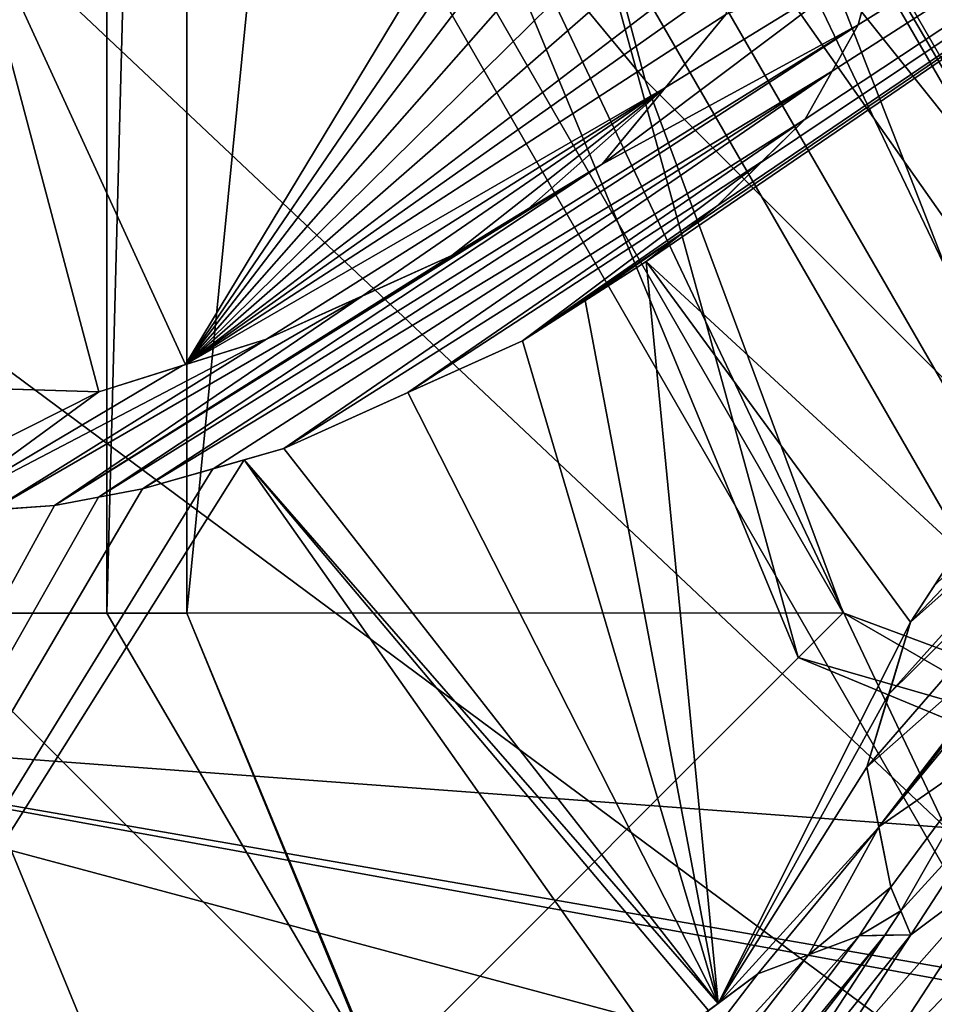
# Model space of a CAD drawing. Header units: millimetres. Extents: x -122 to 122, y -98 to 94.
# Tile 513 of 533: x 61.39 to 64.74, y 66.47 to 70.07. Entities that reach past the tile are written whole.
import ezdxf

# ---------------------------------------------------------------- set-up
doc = ezdxf.new("R2010")
doc.units = ezdxf.units.MM
doc.header["$LTSCALE"] = 26.699852
for name, color, linetype in [('31', 7, 'CONTINUOUS'), ('32', 7, 'CONTINUOUS'), ('35', 7, 'CONTINUOUS'), ('4795', 7, 'CONTINUOUS'), ('4797', 7, 'CONTINUOUS'), ('4798', 7, 'CONTINUOUS'), ('4800', 7, 'CONTINUOUS'), ('4805', 7, 'CONTINUOUS'), ('4809', 7, 'CONTINUOUS'), ('4814', 7, 'CONTINUOUS'), ('4816', 7, 'CONTINUOUS'), ('4818', 7, 'CONTINUOUS'), ('4819', 7, 'CONTINUOUS'), ('4822', 7, 'CONTINUOUS'), ('4823', 7, 'CONTINUOUS'), ('4824', 7, 'CONTINUOUS'), ('4826', 7, 'CONTINUOUS'), ('4915', 7, 'CONTINUOUS'), ('4916', 7, 'CONTINUOUS'), ('4917', 7, 'CONTINUOUS'), ('4918', 7, 'CONTINUOUS'), ('4919', 7, 'CONTINUOUS'), ('4920', 7, 'CONTINUOUS'), ('4921', 7, 'CONTINUOUS'), ('4968', 7, 'CONTINUOUS'), ('4969', 7, 'CONTINUOUS'), ('4970', 7, 'CONTINUOUS'), ('4971', 7, 'CONTINUOUS'), ('4972', 7, 'CONTINUOUS'), ('4973', 7, 'CONTINUOUS'), ('4991', 7, 'CONTINUOUS'), ('4992', 7, 'CONTINUOUS'), ('4993', 7, 'CONTINUOUS'), ('4994', 7, 'CONTINUOUS'), ('4995', 7, 'CONTINUOUS'), ('5009', 7, 'CONTINUOUS'), ('5010', 7, 'CONTINUOUS'), ('5011', 7, 'CONTINUOUS'), ('5013', 7, 'CONTINUOUS'), ('792', 7, 'CONTINUOUS'), ('793', 7, 'CONTINUOUS'), ('801', 7, 'CONTINUOUS'), ('802', 7, 'CONTINUOUS'), ('804', 7, 'CONTINUOUS'), ('806', 7, 'CONTINUOUS'), ('808', 7, 'CONTINUOUS'), ('963', 7, 'CONTINUOUS'), ('964', 7, 'CONTINUOUS')]:
    doc.layers.add(name, color=color, linetype=linetype)

msp = doc.modelspace()

# ---------------------------------------------------------------- linework, layer by layer
at = {"layer": '31', "color": 7, "linetype": 'Continuous', "true_color": 0xf5f5f5}
msp.add_3dface([(61, 73.5, -12), (59.3935, 62.8935, -12), (65.5004, 65.7056, -12), (61, 73.5, -12)], dxfattribs=at)
at = {"layer": '32', "color": 7, "linetype": 'Continuous', "true_color": 0xf5f5f5}
for points in [[(59.3935, 62.8935, -15), (55, 73.5, -15), (65.5004, 65.7056, -15), (59.3935, 62.8935, -15)], [(55, 73.5, -15), (61, 73.5, -15), (65.5004, 65.7056, -15), (55, 73.5, -15)]]:
    msp.add_3dface(points, dxfattribs=at)
at = {"layer": '35', "color": 7, "linetype": 'Continuous', "true_color": 0xf5f5f5}
for points in [[(61, 73.5, -12), (65.5004, 65.7056, -12), (61, 73.5, -15), (61, 73.5, -12)], [(61, 73.5, -15), (65.5004, 65.7056, -12), (65.5004, 65.7056, -15), (61, 73.5, -15)]]:
    msp.add_3dface(points, dxfattribs=at)
at = {"layer": '4795', "color": 7, "linetype": 'Continuous', "true_color": 0xf5f5f5}
for points in [[(61.9841, 65.5076, 12), (53.7397, 66.7656, 12), (61, 67.9, 12), (61.9841, 65.5076, 12)], [(57.5559, 61.0542, 12), (53.7397, 66.7656, 12), (63.1767, 64.7277, 12), (57.5559, 61.0542, 12)], [(63.1767, 64.7277, 12), (53.7397, 66.7656, 12), (61.9841, 65.5076, 12), (63.1767, 64.7277, 12)]]:
    msp.add_3dface(points, dxfattribs=at)
at = {"layer": '4797', "color": 7, "linetype": 'Continuous', "true_color": 0xf5f5f5}
for points in [[(64.8229, 68.1341, 19.5354), (70, 73.5, 20.5), (63.6805, 69.1865, 19.4833), (64.8229, 68.1341, 19.5354)], [(63.6805, 69.1865, 19.4833), (70, 73.5, 20.5), (63.8123, 69.2897, 19.528), (63.6805, 69.1865, 19.4833)], [(63.8123, 69.2897, 19.528), (70, 73.5, 20.5), (63.9391, 69.3891, 19.57), (63.8123, 69.2897, 19.528)], [(63.9391, 69.3891, 19.57), (70, 73.5, 20.5), (64.1032, 69.5502, 19.6274), (63.9391, 69.3891, 19.57)], [(64.1032, 69.5502, 19.6274), (70, 73.5, 20.5), (64.2626, 69.7068, 19.6813), (64.1032, 69.5502, 19.6274)], [(64.2626, 69.7068, 19.6813), (70, 73.5, 20.5), (64.3617, 69.8828, 19.7239), (64.2626, 69.7068, 19.6813)], [(64.3617, 69.8828, 19.7239), (70, 73.5, 20.5), (64.4569, 70.0518, 19.7635), (64.3617, 69.8828, 19.7239)], [(64.4569, 70.0518, 19.7635), (70, 73.5, 20.5), (64.522, 70.2959, 19.8045), (64.4569, 70.0518, 19.7635)], [(63.4581, 69.0439, 19.4106), (63.9445, 66.4719, 18.9926), (63.6805, 69.1865, 19.4833), (63.4581, 69.0439, 19.4106)], [(64.6486, 67.8668, 19.451), (64.8229, 68.1341, 19.5354), (63.6805, 69.1865, 19.4833), (64.6486, 67.8668, 19.451)], [(63.9445, 66.4719, 18.9926), (64.6486, 67.8668, 19.451), (63.6805, 69.1865, 19.4833), (63.9445, 66.4719, 18.9926)], [(63.228, 68.8963, 19.3325), (63.9445, 66.4719, 18.9926), (63.4581, 69.0439, 19.4106), (63.228, 68.8963, 19.3325)], [(62.8086, 68.7067, 19.1964), (63.9445, 66.4719, 18.9926), (63.228, 68.8963, 19.3325), (62.8086, 68.7067, 19.1964)], [(62.3555, 68.5019, 19.0401), (63.9445, 66.4719, 18.9926), (62.8086, 68.7067, 19.1964), (62.3555, 68.5019, 19.0401)], [(62.2106, 68.4605, 18.9924), (63.9445, 66.4719, 18.9926), (62.3555, 68.5019, 19.0401), (62.2106, 68.4605, 18.9924)], [(57.5549, 61.0549, 14.625), (62.2106, 68.4605, 18.9924), (62.0959, 68.4277, 18.954), (57.5549, 61.0549, 14.625)], [(62.2106, 68.4605, 18.9924), (57.5549, 61.0549, 14.625), (63.7264, 66.3091, 18.9024), (62.2106, 68.4605, 18.9924)], [(63.9445, 66.4719, 18.9926), (62.2106, 68.4605, 18.9924), (63.909, 66.4455, 18.9781), (63.9445, 66.4719, 18.9926)], [(63.909, 66.4455, 18.9781), (62.2106, 68.4605, 18.9924), (63.7264, 66.3091, 18.9024), (63.909, 66.4455, 18.9781)], [(61.8386, 68.3541, 18.8659), (57.5549, 61.0549, 14.625), (62.0959, 68.4277, 18.954), (61.8386, 68.3541, 18.8659)], [(61.6768, 68.3239, 18.812), (57.5549, 61.0549, 14.625), (61.8386, 68.3541, 18.8659), (61.6768, 68.3239, 18.812)], [(61.5156, 68.2938, 18.7572), (57.5549, 61.0549, 14.625), (61.6768, 68.3239, 18.812), (61.5156, 68.2938, 18.7572)], [(61.2891, 68.2774, 18.6834), (57.5549, 61.0549, 14.625), (61.5156, 68.2938, 18.7572), (61.2891, 68.2774, 18.6834)], [(64.7354, 67.9999, 19.4935), (64.8229, 68.1341, 19.5354), (64.6486, 67.8668, 19.451), (64.7354, 67.9999, 19.4935)], [(64.5696, 67.6041, 19.3823), (64.6486, 67.8668, 19.451), (63.9445, 66.4719, 18.9926), (64.5696, 67.6041, 19.3823)], [(64.489, 67.3359, 19.3091), (64.5696, 67.6041, 19.3823), (63.9445, 66.4719, 18.9926), (64.489, 67.3359, 19.3091)], [(64.5328, 67.1166, 19.2687), (64.489, 67.3359, 19.3091), (63.9445, 66.4719, 18.9926), (64.5328, 67.1166, 19.2687)], [(64.0897, 66.5803, 19.0509), (64.5328, 67.1166, 19.2687), (63.9445, 66.4719, 18.9926), (64.0897, 66.5803, 19.0509)], [(64.2746, 66.6498, 19.1067), (64.5328, 67.1166, 19.2687), (64.0897, 66.5803, 19.0509), (64.2746, 66.6498, 19.1067)], [(64.5765, 66.8978, 19.2265), (64.5328, 67.1166, 19.2687), (64.2746, 66.6498, 19.1067), (64.5765, 66.8978, 19.2265)], [(64.4603, 66.7196, 19.1612), (64.5765, 66.8978, 19.2265), (64.2746, 66.6498, 19.1067), (64.4603, 66.7196, 19.1612)], [(64.6129, 66.8106, 19.2129), (64.5765, 66.8978, 19.2265), (64.4603, 66.7196, 19.1612), (64.6129, 66.8106, 19.2129)], [(64.5548, 66.7215, 19.1802), (64.6129, 66.8106, 19.2129), (64.4603, 66.7196, 19.1612), (64.5548, 66.7215, 19.1802)], [(64.6493, 66.7234, 19.1989), (64.6129, 66.8106, 19.2129), (64.5548, 66.7215, 19.1802), (64.6493, 66.7234, 19.1989)]]:
    msp.add_3dface(points, dxfattribs=at)
at = {"layer": '4798', "color": 7, "linetype": 'Continuous', "true_color": 0xf5f5f5}
for points in [[(66.0095, 66.5883, -10), (62.019, 73.5, -10), (66.0095, 66.5883, -66.4045), (66.0095, 66.5883, -10)], [(66.0095, 66.5883, -66.4045), (62.019, 73.5, -10), (62.019, 73.5, -66.4045), (66.0095, 66.5883, -66.4045)]]:
    msp.add_3dface(points, dxfattribs=at)
at = {"layer": '4800', "color": 7, "linetype": 'Continuous', "true_color": 0xf5f5f5}
for points in [[(61.1798, 70.5854, 18.9885), (61.9958, 68.8094, 18.9925), (63.4578, 71.2292, 19.6699), (61.1798, 70.5854, 18.9885)], [(63.4578, 71.2292, 19.6699), (61.9958, 68.8094, 18.9925), (63.6029, 71.1663, 19.6977), (63.4578, 71.2292, 19.6699)], [(63.6029, 71.1663, 19.6977), (61.9958, 68.8094, 18.9925), (63.7482, 71.1032, 19.7247), (63.6029, 71.1663, 19.6977)], [(63.7482, 71.1032, 19.7247), (61.9958, 68.8094, 18.9925), (63.8771, 70.9472, 19.7391), (63.7482, 71.1032, 19.7247)], [(63.8771, 70.9472, 19.7391), (61.9958, 68.8094, 18.9925), (64.006, 70.7911, 19.7521), (63.8771, 70.9472, 19.7391)], [(64.006, 70.7911, 19.7521), (61.9958, 68.8094, 18.9925), (64.0376, 70.5936, 19.7393), (64.006, 70.7911, 19.7521)], [(61.3222, 68.721, 18.7744), (61.6777, 68.71, 18.8819), (61.1798, 70.5854, 18.9885), (61.3222, 68.721, 18.7744)], [(61.1798, 70.5854, 18.9885), (61.6777, 68.71, 18.8819), (61.9958, 68.8094, 18.9925), (61.1798, 70.5854, 18.9885)], [(64.0376, 70.5936, 19.7393), (61.9958, 68.8094, 18.9925), (64.0699, 70.3913, 19.7247), (64.0376, 70.5936, 19.7393)], [(64.0699, 70.3913, 19.7247), (61.9958, 68.8094, 18.9925), (64.0213, 70.2407, 19.6977), (64.0699, 70.3913, 19.7247)], [(64.0213, 70.2407, 19.6977), (61.9958, 68.8094, 18.9925), (63.9726, 70.0901, 19.6699), (64.0213, 70.2407, 19.6977)], [(63.9726, 70.0901, 19.6699), (61.9958, 68.8094, 18.9925), (63.7516, 69.8229, 19.5889), (63.9726, 70.0901, 19.6699)], [(61.9958, 68.8094, 18.9925), (62.2915, 68.9017, 19.0913), (63.7516, 69.8229, 19.5889), (61.9958, 68.8094, 18.9925)], [(63.7516, 69.8229, 19.5889), (62.2915, 68.9017, 19.0913), (62.6413, 69.0598, 19.2111), (63.7516, 69.8229, 19.5889)], [(62.9701, 69.2084, 19.3186), (63.7516, 69.8229, 19.5889), (62.6413, 69.0598, 19.2111), (62.9701, 69.2084, 19.3186)], [(63.2498, 69.3784, 19.4124), (63.7516, 69.8229, 19.5889), (62.9701, 69.2084, 19.3186), (63.2498, 69.3784, 19.4124)], [(63.5196, 69.5425, 19.499), (63.7516, 69.8229, 19.5889), (63.2498, 69.3784, 19.4124), (63.5196, 69.5425, 19.499)]]:
    msp.add_3dface(points, dxfattribs=at)
at = {"layer": '4805', "color": 7, "linetype": 'Continuous', "true_color": 0xf5f5f5}
for points in [[(62, 67.9, 11), (62, 79.1, 11), (62, 67.9, 1.0205), (62, 67.9, 11)], [(62, 67.9, 1.0205), (62, 79.1, 11), (62, 73.4981, 0.2898), (62, 67.9, 1.0205)]]:
    msp.add_3dface(points, dxfattribs=at)
at = {"layer": '4809', "color": 7, "linetype": 'Continuous', "true_color": 0xf5f5f5}
for points in [[(61, 67.9, 12), (61, 79.1, 12), (61.7071, 79.1, 11.7071), (61, 67.9, 12)], [(61.7071, 67.9, 11.7071), (61, 67.9, 12), (61.7071, 79.1, 11.7071), (61.7071, 67.9, 11.7071)], [(62, 79.1, 11), (62, 67.9, 11), (61.7071, 67.9, 11.7071), (62, 79.1, 11)], [(62, 79.1, 11), (61.7071, 67.9, 11.7071), (61.7071, 79.1, 11.7071), (62, 79.1, 11)]]:
    msp.add_3dface(points, dxfattribs=at)
at = {"layer": '4814', "color": 7, "linetype": 'Continuous', "true_color": 0xf5f5f5}
for points in [[(63.6145, 73.5, -68), (76.3855, 73.5, -68), (73.1918, 67.9698, -68), (63.6145, 73.5, -68)], [(66.8082, 67.9698, -68), (63.6145, 73.5, -68), (73.1918, 67.9698, -68), (66.8082, 67.9698, -68)]]:
    msp.add_3dface(points, dxfattribs=at)
at = {"layer": '4816', "color": 7, "linetype": 'Continuous', "true_color": 0xf5f5f5}
for points in [[(62, 67.9, 11), (62, 67.9, 1.0205), (62.7041, 66.2018, 1.25), (62, 67.9, 11)], [(62, 67.9, 11), (62.7041, 66.2018, 1.25), (62.6948, 66.2111, 11), (62, 67.9, 11)]]:
    msp.add_3dface(points, dxfattribs=at)
at = {"layer": '4818', "color": 7, "linetype": 'Continuous', "true_color": 0xf5f5f5}
for points in [[(61.9841, 65.5076, 12), (61, 67.9, 12), (62.6948, 66.2111, 11), (61.9841, 65.5076, 12)], [(62.6948, 66.2111, 11), (61, 67.9, 12), (61.7071, 67.9, 11.7071), (62.6948, 66.2111, 11)], [(62, 67.9, 11), (62.6948, 66.2111, 11), (61.7071, 67.9, 11.7071), (62, 67.9, 11)]]:
    msp.add_3dface(points, dxfattribs=at)
at = {"layer": '4819', "color": 7, "linetype": 'Continuous', "true_color": 0xf5f5f5}
for points in [[(63.6145, 73.5, -68), (66.8082, 67.9698, -68), (62.019, 73.5, -66.4045), (63.6145, 73.5, -68)], [(66.8082, 67.9698, -68), (66.0095, 66.5883, -66.4045), (62.019, 73.5, -66.4045), (66.8082, 67.9698, -68)]]:
    msp.add_3dface(points, dxfattribs=at)
at = {"layer": '4822', "color": 7, "linetype": 'Continuous', "true_color": 0xf5f5f5}
for points in [[(62, 67.9, 1.0205), (62, 73.4981, 0.2898), (62.3523, 71.4508, 0.2556), (62, 67.9, 1.0205)], [(64.4015, 67.9014, 0.2556), (62, 67.9, 1.0205), (62.3523, 71.4508, 0.2556), (64.4015, 67.9014, 0.2556)], [(62.7041, 66.2018, 1.25), (62, 67.9, 1.0205), (64.4015, 67.9014, 0.2556), (62.7041, 66.2018, 1.25)], [(67.9509, 65.8522, 0.2556), (62.7041, 66.2018, 1.25), (64.4015, 67.9014, 0.2556), (67.9509, 65.8522, 0.2556)]]:
    msp.add_3dface(points, dxfattribs=at)
at = {"layer": '4823', "color": 7, "linetype": 'Continuous', "true_color": 0xf5f5f5}
for points in [[(66.0095, 66.5883, -10), (62.7, 73.5, -10), (62.019, 73.5, -10), (66.0095, 66.5883, -10)], [(66.35, 67.178, -10), (62.7, 73.5, -10), (66.0095, 66.5883, -10), (66.35, 67.178, -10)]]:
    msp.add_3dface(points, dxfattribs=at)
at = {"layer": '4824', "color": 7, "linetype": 'Continuous', "true_color": 0xf5f5f5}
for points in [[(62.7, 73.5, -10), (66.35, 67.178, -10), (62.7, 73.5, -0.6683), (62.7, 73.5, -10)], [(62.7, 73.5, -0.6683), (66.35, 67.178, -10), (63.678, 69.85, -0.6683), (62.7, 73.5, -0.6683)], [(63.678, 69.85, -0.6683), (66.35, 67.178, -10), (66.35, 67.178, -0.6683), (63.678, 69.85, -0.6683)]]:
    msp.add_3dface(points, dxfattribs=at)
at = {"layer": '4826', "color": 7, "linetype": 'Continuous', "true_color": 0xf5f5f5}
for points in [[(62.7, 73.5, -0.6683), (63.678, 69.85, -0.6683), (62.3523, 71.4508, 0.2556), (62.7, 73.5, -0.6683)], [(63.678, 69.85, -0.6683), (64.4015, 67.9014, 0.2556), (62.3523, 71.4508, 0.2556), (63.678, 69.85, -0.6683)], [(63.678, 69.85, -0.6683), (66.35, 67.178, -0.6683), (64.4015, 67.9014, 0.2556), (63.678, 69.85, -0.6683)], [(66.35, 67.178, -0.6683), (67.9509, 65.8522, 0.2556), (64.4015, 67.9014, 0.2556), (66.35, 67.178, -0.6683)]]:
    msp.add_3dface(points, dxfattribs=at)
at = {"layer": '4915', "color": 7, "linetype": 'Continuous', "true_color": 0xf5f5f5}
for points in [[(64.8229, 68.1341, 19.5354), (64.7354, 67.9999, 19.4935), (64.6486, 67.8668, 20.4868), (64.8229, 68.1341, 19.5354)], [(64.8229, 68.1341, 19.5354), (64.6486, 67.8668, 20.4868), (64.7355, 68, 20.5279), (64.8229, 68.1341, 19.5354)], [(64.7354, 67.9999, 19.4935), (64.6486, 67.8668, 19.451), (64.6486, 67.8668, 20.4868), (64.7354, 67.9999, 19.4935)]]:
    msp.add_3dface(points, dxfattribs=at)
at = {"layer": '4916', "color": 7, "linetype": 'Continuous', "true_color": 0xf5f5f5}
for points in [[(64.6486, 67.8668, 19.451), (64.5696, 67.6041, 19.3823), (64.489, 67.3359, 20.35), (64.6486, 67.8668, 19.451)], [(64.6486, 67.8668, 19.451), (64.489, 67.3359, 20.35), (64.5697, 67.6041, 20.4205), (64.6486, 67.8668, 19.451)], [(64.6486, 67.8668, 20.4868), (64.6486, 67.8668, 19.451), (64.5697, 67.6041, 20.4205), (64.6486, 67.8668, 20.4868)], [(64.5696, 67.6041, 19.3823), (64.489, 67.3359, 19.3091), (64.489, 67.3359, 20.35), (64.5696, 67.6041, 19.3823)]]:
    msp.add_3dface(points, dxfattribs=at)
at = {"layer": '4917', "color": 7, "linetype": 'Continuous', "true_color": 0xf5f5f5}
for points in [[(64.489, 67.3359, 19.3091), (64.5328, 67.1166, 19.2687), (64.5765, 66.8978, 20.2704), (64.489, 67.3359, 19.3091)], [(64.489, 67.3359, 20.35), (64.489, 67.3359, 19.3091), (64.5324, 67.1185, 20.3114), (64.489, 67.3359, 20.35)], [(64.489, 67.3359, 19.3091), (64.5765, 66.8978, 20.2704), (64.5324, 67.1185, 20.3114), (64.489, 67.3359, 19.3091)], [(64.5328, 67.1166, 19.2687), (64.5765, 66.8978, 19.2265), (64.5765, 66.8978, 20.2704), (64.5328, 67.1166, 19.2687)]]:
    msp.add_3dface(points, dxfattribs=at)
at = {"layer": '4918', "color": 7, "linetype": 'Continuous', "true_color": 0xf5f5f5}
for points in [[(64.5765, 66.8978, 19.2265), (64.6129, 66.8106, 19.2129), (64.6493, 66.7234, 20.2437), (64.5765, 66.8978, 19.2265)], [(64.5765, 66.8978, 20.2704), (64.5765, 66.8978, 19.2265), (64.6129, 66.8106, 20.2572), (64.5765, 66.8978, 20.2704)], [(64.5765, 66.8978, 19.2265), (64.6493, 66.7234, 20.2437), (64.6129, 66.8106, 20.2572), (64.5765, 66.8978, 19.2265)], [(64.6129, 66.8106, 19.2129), (64.6493, 66.7234, 19.1989), (64.6493, 66.7234, 20.2437), (64.6129, 66.8106, 19.2129)]]:
    msp.add_3dface(points, dxfattribs=at)
at = {"layer": '4919', "color": 7, "linetype": 'Continuous', "true_color": 0xf5f5f5}
for points in [[(64.6493, 66.7234, 19.1989), (64.5548, 66.7215, 19.1802), (64.4603, 66.7196, 20.2074), (64.6493, 66.7234, 19.1989)], [(64.6493, 66.7234, 19.1989), (64.4603, 66.7196, 20.2074), (64.5548, 66.7215, 20.2257), (64.6493, 66.7234, 19.1989)], [(64.5548, 66.7215, 19.1802), (64.4603, 66.7196, 19.1612), (64.4603, 66.7196, 20.2074), (64.5548, 66.7215, 19.1802)], [(64.6493, 66.7234, 20.2437), (64.6493, 66.7234, 19.1989), (64.5548, 66.7215, 20.2257), (64.6493, 66.7234, 20.2437)]]:
    msp.add_3dface(points, dxfattribs=at)
at = {"layer": '4920', "color": 7, "linetype": 'Continuous', "true_color": 0xf5f5f5}
for points in [[(64.4603, 66.7196, 19.1612), (64.2746, 66.6498, 19.1067), (64.0897, 66.5803, 20.1011), (64.4603, 66.7196, 19.1612)], [(64.4603, 66.7196, 19.1612), (64.0897, 66.5803, 20.1011), (64.2746, 66.6498, 20.1549), (64.4603, 66.7196, 19.1612)], [(64.4603, 66.7196, 20.2074), (64.4603, 66.7196, 19.1612), (64.2746, 66.6498, 20.1549), (64.4603, 66.7196, 20.2074)], [(64.2746, 66.6498, 19.1067), (64.0897, 66.5803, 19.0509), (64.0897, 66.5803, 20.1011), (64.2746, 66.6498, 19.1067)]]:
    msp.add_3dface(points, dxfattribs=at)
at = {"layer": '4921', "color": 7, "linetype": 'Continuous', "true_color": 0xf5f5f5}
for points in [[(64.0897, 66.5803, 19.0509), (63.9445, 66.4719, 18.9926), (63.7264, 66.3091, 19.958), (64.0897, 66.5803, 19.0509)], [(64.0897, 66.5803, 19.0509), (63.7264, 66.3091, 19.958), (63.9091, 66.4455, 20.031), (64.0897, 66.5803, 19.0509)], [(64.0897, 66.5803, 20.1011), (64.0897, 66.5803, 19.0509), (63.9091, 66.4455, 20.031), (64.0897, 66.5803, 20.1011)], [(63.9445, 66.4719, 18.9926), (63.909, 66.4455, 18.9781), (63.7264, 66.3091, 19.958), (63.9445, 66.4719, 18.9926)]]:
    msp.add_3dface(points, dxfattribs=at)
at = {"layer": '4968', "color": 7, "linetype": 'Continuous', "true_color": 0xf5f5f5}
for points in [[(62.8086, 68.7067, 19.1964), (63.228, 68.8963, 19.3325), (62.3555, 68.5019, 20.0907), (62.8086, 68.7067, 19.1964)], [(63.228, 68.8963, 19.3325), (63.228, 68.8963, 20.3725), (62.3555, 68.5019, 20.0907), (63.228, 68.8963, 19.3325)], [(62.3555, 68.5019, 20.0907), (63.228, 68.8963, 20.3725), (62.8086, 68.7067, 20.2413), (62.3555, 68.5019, 20.0907)], [(62.3555, 68.5019, 19.0401), (62.8086, 68.7067, 19.1964), (62.3555, 68.5019, 20.0907), (62.3555, 68.5019, 19.0401)]]:
    msp.add_3dface(points, dxfattribs=at)
at = {"layer": '4969', "color": 7, "linetype": 'Continuous', "true_color": 0xf5f5f5}
for points in [[(63.4581, 69.0439, 19.4106), (63.6805, 69.1865, 19.4833), (63.228, 68.8963, 20.3725), (63.4581, 69.0439, 19.4106)], [(63.228, 68.8963, 20.3725), (63.6805, 69.1865, 19.4833), (63.6805, 69.1865, 20.518), (63.228, 68.8963, 20.3725)], [(63.228, 68.8963, 20.3725), (63.6805, 69.1865, 20.518), (63.4581, 69.0439, 20.4479), (63.228, 68.8963, 20.3725)], [(63.228, 68.8963, 19.3325), (63.4581, 69.0439, 19.4106), (63.228, 68.8963, 20.3725), (63.228, 68.8963, 19.3325)]]:
    msp.add_3dface(points, dxfattribs=at)
at = {"layer": '4970', "color": 7, "linetype": 'Continuous', "true_color": 0xf5f5f5}
for points in [[(63.8123, 69.2897, 19.528), (63.9391, 69.3891, 19.57), (63.6805, 69.1865, 20.518), (63.8123, 69.2897, 19.528)], [(63.6805, 69.1865, 20.518), (63.9391, 69.3891, 19.57), (63.9391, 69.3891, 20.6016), (63.6805, 69.1865, 20.518)], [(63.6805, 69.1865, 20.518), (63.9391, 69.3891, 20.6016), (63.8122, 69.2897, 20.5611), (63.6805, 69.1865, 20.518)], [(63.6805, 69.1865, 19.4833), (63.8123, 69.2897, 19.528), (63.6805, 69.1865, 20.518), (63.6805, 69.1865, 19.4833)]]:
    msp.add_3dface(points, dxfattribs=at)
at = {"layer": '4971', "color": 7, "linetype": 'Continuous', "true_color": 0xf5f5f5}
for points in [[(64.1032, 69.5502, 19.6274), (64.2626, 69.7068, 19.6813), (63.9391, 69.3891, 20.6016), (64.1032, 69.5502, 19.6274)], [(63.9391, 69.3891, 20.6016), (64.2626, 69.7068, 19.6813), (64.2626, 69.7068, 20.709), (63.9391, 69.3891, 20.6016)], [(63.9391, 69.3891, 20.6016), (64.2626, 69.7068, 20.709), (64.1033, 69.5504, 20.6571), (63.9391, 69.3891, 20.6016)], [(63.9391, 69.3891, 19.57), (64.1032, 69.5502, 19.6274), (63.9391, 69.3891, 20.6016), (63.9391, 69.3891, 19.57)]]:
    msp.add_3dface(points, dxfattribs=at)
at = {"layer": '4972', "color": 7, "linetype": 'Continuous', "true_color": 0xf5f5f5}
for points in [[(64.3617, 69.8828, 19.7239), (64.4569, 70.0518, 19.7635), (64.2626, 69.7068, 20.709), (64.3617, 69.8828, 19.7239)], [(64.2626, 69.7068, 20.709), (64.4569, 70.0518, 19.7635), (64.4569, 70.0518, 20.7884), (64.2626, 69.7068, 20.709)], [(64.2626, 69.7068, 20.709), (64.4569, 70.0518, 20.7884), (64.3617, 69.8828, 20.7502), (64.2626, 69.7068, 20.709)], [(64.2626, 69.7068, 19.6813), (64.3617, 69.8828, 19.7239), (64.2626, 69.7068, 20.709), (64.2626, 69.7068, 19.6813)]]:
    msp.add_3dface(points, dxfattribs=at)
at = {"layer": '4973', "color": 7, "linetype": 'Continuous', "true_color": 0xf5f5f5}
for points in [[(64.522, 70.2959, 19.8045), (64.5868, 70.5392, 19.843), (64.4569, 70.0518, 20.7884), (64.522, 70.2959, 19.8045)], [(64.4569, 70.0518, 20.7884), (64.5868, 70.5392, 19.843), (64.5868, 70.5392, 20.8651), (64.4569, 70.0518, 20.7884)], [(64.4569, 70.0518, 20.7884), (64.5868, 70.5392, 20.8651), (64.522, 70.2959, 20.8279), (64.4569, 70.0518, 20.7884)], [(64.4569, 70.0518, 19.7635), (64.522, 70.2959, 19.8045), (64.4569, 70.0518, 20.7884), (64.4569, 70.0518, 19.7635)]]:
    msp.add_3dface(points, dxfattribs=at)
at = {"layer": '4991', "color": 7, "linetype": 'Continuous', "true_color": 0xf5f5f5}
for points in [[(61.2891, 68.2774, 18.6834), (61.5156, 68.2938, 18.7572), (61.0635, 68.261, 19.6742), (61.2891, 68.2774, 18.6834)], [(61.0635, 68.261, 19.6742), (61.5156, 68.2938, 18.7572), (61.5156, 68.2938, 19.8182), (61.0635, 68.261, 19.6742)], [(61.0635, 68.261, 19.6742), (61.5156, 68.2938, 19.8182), (61.2891, 68.2774, 19.7471), (61.0635, 68.261, 19.6742)]]:
    msp.add_3dface(points, dxfattribs=at)
at = {"layer": '4992', "color": 7, "linetype": 'Continuous', "true_color": 0xf5f5f5}
for points in [[(61.6768, 68.3239, 18.812), (61.8386, 68.3541, 18.8659), (61.5156, 68.2938, 19.8182), (61.6768, 68.3239, 18.812)], [(61.5156, 68.2938, 19.8182), (61.8386, 68.3541, 18.8659), (61.8386, 68.3541, 19.9228), (61.5156, 68.2938, 19.8182)], [(61.5156, 68.2938, 19.8182), (61.8386, 68.3541, 19.9228), (61.6768, 68.3239, 19.8709), (61.5156, 68.2938, 19.8182)], [(61.5156, 68.2938, 18.7572), (61.6768, 68.3239, 18.812), (61.5156, 68.2938, 19.8182), (61.5156, 68.2938, 18.7572)]]:
    msp.add_3dface(points, dxfattribs=at)
at = {"layer": '4993', "color": 7, "linetype": 'Continuous', "true_color": 0xf5f5f5}
for points in [[(62.2106, 68.4605, 18.9924), (62.3555, 68.5019, 19.0401), (61.8386, 68.3541, 19.9228), (62.2106, 68.4605, 18.9924)], [(62.3555, 68.5019, 19.0401), (62.3555, 68.5019, 20.0907), (61.8386, 68.3541, 19.9228), (62.3555, 68.5019, 19.0401)], [(61.8386, 68.3541, 19.9228), (62.3555, 68.5019, 20.0907), (62.096, 68.4277, 20.0078), (61.8386, 68.3541, 19.9228)], [(62.0959, 68.4277, 18.954), (62.2106, 68.4605, 18.9924), (61.8386, 68.3541, 19.9228), (62.0959, 68.4277, 18.954)], [(61.8386, 68.3541, 18.8659), (62.0959, 68.4277, 18.954), (61.8386, 68.3541, 19.9228), (61.8386, 68.3541, 18.8659)]]:
    msp.add_3dface(points, dxfattribs=at)
at = {"layer": '4994', "color": 7, "linetype": 'Continuous', "true_color": 0xf5f5f5}
for points in [[(62.2915, 68.9017, 19.0913), (61.9958, 68.8094, 18.9925), (61.6777, 68.71, 19.9382), (62.2915, 68.9017, 19.0913)], [(62.2915, 68.9017, 19.0913), (61.6777, 68.71, 19.9382), (61.9839, 68.8057, 20.0409), (62.2915, 68.9017, 19.0913)], [(62.2915, 68.9017, 20.14), (62.2915, 68.9017, 19.0913), (61.9839, 68.8057, 20.0409), (62.2915, 68.9017, 20.14)], [(61.9958, 68.8094, 18.9925), (61.6777, 68.71, 18.8819), (61.6777, 68.71, 19.9382), (61.9958, 68.8094, 18.9925)]]:
    msp.add_3dface(points, dxfattribs=at)
at = {"layer": '4995', "color": 7, "linetype": 'Continuous', "true_color": 0xf5f5f5}
for points in [[(61.6777, 68.71, 18.8819), (61.3222, 68.721, 18.7744), (60.9674, 68.7319, 19.7266), (61.6777, 68.71, 18.8819)], [(61.6777, 68.71, 18.8819), (60.9674, 68.7319, 19.7266), (61.3212, 68.721, 19.8344), (61.6777, 68.71, 18.8819)], [(61.6777, 68.71, 19.9382), (61.6777, 68.71, 18.8819), (61.3212, 68.721, 19.8344), (61.6777, 68.71, 19.9382)]]:
    msp.add_3dface(points, dxfattribs=at)
at = {"layer": '5009', "color": 7, "linetype": 'Continuous', "true_color": 0xf5f5f5}
for points in [[(63.9726, 70.0901, 19.6699), (63.7516, 69.8229, 19.5889), (63.5196, 69.5425, 20.5331), (63.9726, 70.0901, 19.6699)], [(63.9726, 70.0901, 19.6699), (63.5196, 69.5425, 20.5331), (63.7516, 69.823, 20.6199), (63.9726, 70.0901, 19.6699)], [(63.9726, 70.0901, 20.698), (63.9726, 70.0901, 19.6699), (63.7516, 69.823, 20.6199), (63.9726, 70.0901, 20.698)], [(63.7516, 69.8229, 19.5889), (63.5196, 69.5425, 19.499), (63.5196, 69.5425, 20.5331), (63.7516, 69.8229, 19.5889)]]:
    msp.add_3dface(points, dxfattribs=at)
at = {"layer": '5010', "color": 7, "linetype": 'Continuous', "true_color": 0xf5f5f5}
for points in [[(63.5196, 69.5425, 19.499), (63.2498, 69.3784, 19.4124), (62.9701, 69.2084, 20.3591), (63.5196, 69.5425, 19.499)], [(63.5196, 69.5425, 19.499), (62.9701, 69.2084, 20.3591), (63.2498, 69.3784, 20.4496), (63.5196, 69.5425, 19.499)], [(63.5196, 69.5425, 20.5331), (63.5196, 69.5425, 19.499), (63.2498, 69.3784, 20.4496), (63.5196, 69.5425, 20.5331)], [(63.2498, 69.3784, 19.4124), (62.9701, 69.2084, 19.3186), (62.9701, 69.2084, 20.3591), (63.2498, 69.3784, 19.4124)]]:
    msp.add_3dface(points, dxfattribs=at)
at = {"layer": '5011', "color": 7, "linetype": 'Continuous', "true_color": 0xf5f5f5}
for points in [[(62.9701, 69.2084, 19.3186), (62.6413, 69.0598, 19.2111), (62.2915, 68.9017, 20.14), (62.9701, 69.2084, 19.3186)], [(62.9701, 69.2084, 19.3186), (62.2915, 68.9017, 20.14), (62.6413, 69.0598, 20.2555), (62.9701, 69.2084, 19.3186)], [(62.9701, 69.2084, 20.3591), (62.9701, 69.2084, 19.3186), (62.6413, 69.0598, 20.2555), (62.9701, 69.2084, 20.3591)], [(62.6413, 69.0598, 19.2111), (62.2915, 68.9017, 19.0913), (62.2915, 68.9017, 20.14), (62.6413, 69.0598, 19.2111)]]:
    msp.add_3dface(points, dxfattribs=at)
at = {"layer": '5013', "color": 7, "linetype": 'Continuous', "true_color": 0xf5f5f5}
for points in [[(64.4569, 70.0518, 20.7884), (64.522, 70.2959, 20.8279), (63.5196, 69.5425, 20.5331), (64.4569, 70.0518, 20.7884)], [(63.5196, 69.5425, 20.5331), (64.522, 70.2959, 20.8279), (63.7516, 69.823, 20.6199), (63.5196, 69.5425, 20.5331)], [(64.522, 70.2959, 20.8279), (63.9726, 70.0901, 20.698), (63.7516, 69.823, 20.6199), (64.522, 70.2959, 20.8279)], [(61.8386, 68.3541, 19.9228), (64.4569, 70.0518, 20.7884), (61.6768, 68.3239, 19.8709), (61.8386, 68.3541, 19.9228)], [(61.6768, 68.3239, 19.8709), (64.4569, 70.0518, 20.7884), (63.5196, 69.5425, 20.5331), (61.6768, 68.3239, 19.8709)], [(64.3617, 69.8828, 20.7502), (64.4569, 70.0518, 20.7884), (61.8386, 68.3541, 19.9228), (64.3617, 69.8828, 20.7502)], [(64.3617, 69.8828, 20.7502), (61.8386, 68.3541, 19.9228), (62.096, 68.4277, 20.0078), (64.3617, 69.8828, 20.7502)], [(62.3555, 68.5019, 20.0907), (64.3617, 69.8828, 20.7502), (62.096, 68.4277, 20.0078), (62.3555, 68.5019, 20.0907)], [(62.3555, 68.5019, 20.0907), (64.2626, 69.7068, 20.709), (64.3617, 69.8828, 20.7502), (62.3555, 68.5019, 20.0907)], [(62.3555, 68.5019, 20.0907), (62.8086, 68.7067, 20.2413), (64.2626, 69.7068, 20.709), (62.3555, 68.5019, 20.0907)], [(64.2626, 69.7068, 20.709), (62.8086, 68.7067, 20.2413), (64.1033, 69.5504, 20.6571), (64.2626, 69.7068, 20.709)], [(61.5156, 68.2938, 19.8182), (61.6768, 68.3239, 19.8709), (63.5196, 69.5425, 20.5331), (61.5156, 68.2938, 19.8182)], [(61.5156, 68.2938, 19.8182), (63.5196, 69.5425, 20.5331), (63.2498, 69.3784, 20.4496), (61.5156, 68.2938, 19.8182)], [(62.8086, 68.7067, 20.2413), (63.228, 68.8963, 20.3725), (64.1033, 69.5504, 20.6571), (62.8086, 68.7067, 20.2413)], [(63.228, 68.8963, 20.3725), (63.9391, 69.3891, 20.6016), (64.1033, 69.5504, 20.6571), (63.228, 68.8963, 20.3725)], [(63.9391, 69.3891, 20.6016), (63.228, 68.8963, 20.3725), (63.8122, 69.2897, 20.5611), (63.9391, 69.3891, 20.6016)], [(62.9701, 69.2084, 20.3591), (61.5156, 68.2938, 19.8182), (63.2498, 69.3784, 20.4496), (62.9701, 69.2084, 20.3591)], [(63.228, 68.8963, 20.3725), (63.4581, 69.0439, 20.4479), (63.8122, 69.2897, 20.5611), (63.228, 68.8963, 20.3725)], [(63.4581, 69.0439, 20.4479), (63.6805, 69.1865, 20.518), (63.8122, 69.2897, 20.5611), (63.4581, 69.0439, 20.4479)], [(61.5156, 68.2938, 19.8182), (62.9701, 69.2084, 20.3591), (62.6413, 69.0598, 20.2555), (61.5156, 68.2938, 19.8182)], [(62.2915, 68.9017, 20.14), (61.2891, 68.2774, 19.7471), (62.6413, 69.0598, 20.2555), (62.2915, 68.9017, 20.14)], [(61.2891, 68.2774, 19.7471), (61.5156, 68.2938, 19.8182), (62.6413, 69.0598, 20.2555), (61.2891, 68.2774, 19.7471)], [(61.0635, 68.261, 19.6742), (61.2891, 68.2774, 19.7471), (62.2915, 68.9017, 20.14), (61.0635, 68.261, 19.6742)], [(61.0635, 68.261, 19.6742), (62.2915, 68.9017, 20.14), (61.9839, 68.8057, 20.0409), (61.0635, 68.261, 19.6742)], [(61.6777, 68.71, 19.9382), (61.0635, 68.261, 19.6742), (61.9839, 68.8057, 20.0409), (61.6777, 68.71, 19.9382)], [(60.8693, 68.3021, 19.6201), (61.6777, 68.71, 19.9382), (61.3212, 68.721, 19.8344), (60.8693, 68.3021, 19.6201)], [(60.8693, 68.3021, 19.6201), (61.0635, 68.261, 19.6742), (61.6777, 68.71, 19.9382), (60.8693, 68.3021, 19.6201)], [(64.489, 67.3359, 20.35), (65.6149, 68.6337, 20.7835), (64.5697, 67.6041, 20.4205), (64.489, 67.3359, 20.35)], [(65.6149, 68.6337, 20.7835), (64.489, 67.3359, 20.35), (65.1501, 67.9208, 20.5844), (65.6149, 68.6337, 20.7835)], [(65.6149, 68.6337, 20.7835), (65.4319, 68.5649, 20.7443), (64.5697, 67.6041, 20.4205), (65.6149, 68.6337, 20.7835)], [(65.4319, 68.5649, 20.7443), (64.6486, 67.8668, 20.4868), (64.5697, 67.6041, 20.4205), (65.4319, 68.5649, 20.7443)], [(65.4319, 68.5649, 20.7443), (65.2443, 68.4944, 20.7028), (64.6486, 67.8668, 20.4868), (65.4319, 68.5649, 20.7443)], [(64.6486, 67.8668, 20.4868), (65.2443, 68.4944, 20.7028), (64.7355, 68, 20.5279), (64.6486, 67.8668, 20.4868)], [(64.489, 67.3359, 20.35), (64.5324, 67.1185, 20.3114), (65.1501, 67.9208, 20.5844), (64.489, 67.3359, 20.35)], [(65.1501, 67.9208, 20.5844), (64.5324, 67.1185, 20.3114), (65.0636, 67.788, 20.5444), (65.1501, 67.9208, 20.5844)], [(64.5324, 67.1185, 20.3114), (64.9758, 67.6534, 20.503), (65.0636, 67.788, 20.5444), (64.5324, 67.1185, 20.3114)], [(64.9758, 67.6534, 20.503), (64.5324, 67.1185, 20.3114), (64.958, 67.4132, 20.451), (64.9758, 67.6534, 20.503)], [(64.5324, 67.1185, 20.3114), (64.5765, 66.8978, 20.2704), (64.958, 67.4132, 20.451), (64.5324, 67.1185, 20.3114)], [(64.5765, 66.8978, 20.2704), (64.6129, 66.8106, 20.2572), (64.958, 67.4132, 20.451), (64.5765, 66.8978, 20.2704)], [(64.6129, 66.8106, 20.2572), (64.9398, 67.169, 20.3959), (64.958, 67.4132, 20.451), (64.6129, 66.8106, 20.2572)], [(64.6129, 66.8106, 20.2572), (64.6493, 66.7234, 20.2437), (64.9398, 67.169, 20.3959), (64.6129, 66.8106, 20.2572)], [(64.9398, 67.169, 20.3959), (64.6493, 66.7234, 20.2437), (65.0126, 66.9944, 20.3701), (64.9398, 67.169, 20.3959)], [(65.0126, 66.9944, 20.3701), (64.6493, 66.7234, 20.2437), (64.3007, 66.1887, 20.0471), (65.0126, 66.9944, 20.3701)], [(65.0126, 66.9944, 20.3701), (64.3007, 66.1887, 20.0471), (64.5183, 66.2369, 20.1014), (65.0126, 66.9944, 20.3701)], [(65.0854, 66.8201, 20.343), (65.0126, 66.9944, 20.3701), (64.5183, 66.2369, 20.1014), (65.0854, 66.8201, 20.343)], [(64.7368, 66.2854, 20.1541), (65.0854, 66.8201, 20.343), (64.5183, 66.2369, 20.1014), (64.7368, 66.2854, 20.1541)], [(64.4603, 66.7196, 20.2074), (64.2746, 66.6498, 20.1549), (63.3924, 65.5109, 19.6711), (64.4603, 66.7196, 20.2074)], [(64.4603, 66.7196, 20.2074), (63.3924, 65.5109, 19.6711), (63.4035, 65.3128, 19.6174), (64.4603, 66.7196, 20.2074)], [(64.5548, 66.7215, 20.2257), (64.4603, 66.7196, 20.2074), (63.4035, 65.3128, 19.6174), (64.5548, 66.7215, 20.2257)], [(64.5548, 66.7215, 20.2257), (63.4035, 65.3128, 19.6174), (63.9955, 66.0067, 19.9382), (64.5548, 66.7215, 20.2257)], [(64.5548, 66.7215, 20.2257), (63.9955, 66.0067, 19.9382), (64.1476, 66.0974, 19.9931), (64.5548, 66.7215, 20.2257)], [(64.6493, 66.7234, 20.2437), (64.5548, 66.7215, 20.2257), (64.1476, 66.0974, 19.9931), (64.6493, 66.7234, 20.2437)], [(64.3007, 66.1887, 20.0471), (64.6493, 66.7234, 20.2437), (64.1476, 66.0974, 19.9931), (64.3007, 66.1887, 20.0471)], [(63.3924, 65.5109, 19.6711), (64.2746, 66.6498, 20.1549), (63.472, 65.7756, 19.7624), (63.3924, 65.5109, 19.6711)], [(64.2746, 66.6498, 20.1549), (64.0897, 66.5803, 20.1011), (63.472, 65.7756, 19.7624), (64.2746, 66.6498, 20.1549)], [(64.0897, 66.5803, 20.1011), (63.9091, 66.4455, 20.031), (63.472, 65.7756, 19.7624), (64.0897, 66.5803, 20.1011)]]:
    msp.add_3dface(points, dxfattribs=at)
at = {"layer": '792', "color": 7, "linetype": 'Continuous', "true_color": 0xf5f5f5}
for points in [[(61.75, 73.5, -15), (58, 73.5, -15), (59.6088, 67.4992, -15), (61.75, 73.5, -15)], [(65.875, 66.3553, -15), (61.75, 73.5, -15), (59.6088, 67.4992, -15), (65.875, 66.3553, -15)], [(64, 63.1077, -15), (65.875, 66.3553, -15), (59.6088, 67.4992, -15), (64, 63.1077, -15)], [(80.3912, 67.4992, -15), (74.125, 66.3553, -15), (64, 63.1077, -15), (80.3912, 67.4992, -15)], [(76, 63.1077, -15), (80.3912, 67.4992, -15), (64, 63.1077, -15), (76, 63.1077, -15)]]:
    msp.add_3dface(points, dxfattribs=at)
at = {"layer": '793', "color": 7, "linetype": 'Continuous', "true_color": 0xf5f5f5}
for points in [[(59.6088, 67.4992, -28.55), (58, 73.5, -28.55), (64.776, 67.1154, -28.55), (59.6088, 67.4992, -28.55)], [(64.776, 67.1154, -28.55), (58, 73.5, -28.55), (61.75, 73.5, -28.55), (64.776, 67.1154, -28.55)], [(64, 63.1077, -28.55), (59.6088, 67.4992, -28.55), (76, 63.1077, -28.55), (64, 63.1077, -28.55)], [(76, 63.1077, -28.55), (59.6088, 67.4992, -28.55), (71.6239, 65.4119, -28.55), (76, 63.1077, -28.55)], [(71.6239, 65.4119, -28.55), (59.6088, 67.4992, -28.55), (64.776, 67.1154, -28.55), (71.6239, 65.4119, -28.55)]]:
    msp.add_3dface(points, dxfattribs=at)
at = {"layer": '801', "color": 7, "linetype": 'Continuous', "true_color": 0xf5f5f5}
for points in [[(63.0825, 73.5, -27.2175), (63.0825, 73.5, -16.3325), (66.5413, 67.5093, -16.3325), (63.0825, 73.5, -27.2175)], [(66.5413, 67.5093, -27.2175), (63.0825, 73.5, -27.2175), (66.5413, 67.5093, -16.3325), (66.5413, 67.5093, -27.2175)]]:
    msp.add_3dface(points, dxfattribs=at)
at = {"layer": '802', "color": 7, "linetype": 'Continuous', "true_color": 0xf5f5f5}
for points in [[(64.776, 67.1154, -28.55), (61.75, 73.5, -28.55), (66.5413, 67.5093, -27.2175), (64.776, 67.1154, -28.55)], [(61.75, 73.5, -28.55), (63.0825, 73.5, -27.2175), (66.5413, 67.5093, -27.2175), (61.75, 73.5, -28.55)]]:
    msp.add_3dface(points, dxfattribs=at)
at = {"layer": '804', "color": 7, "linetype": 'Continuous', "true_color": 0xf5f5f5}
for points in [[(61.75, 73.5, -15), (65.875, 66.3553, -15), (63.0825, 73.5, -16.3325), (61.75, 73.5, -15)], [(63.0825, 73.5, -16.3325), (65.875, 66.3553, -15), (66.5413, 67.5093, -16.3325), (63.0825, 73.5, -16.3325)]]:
    msp.add_3dface(points, dxfattribs=at)
at = {"layer": '806', "color": 7, "linetype": 'Continuous', "true_color": 0xf5f5f5}
msp.add_3dface([(59.6088, 67.4992, -28.55), (64, 63.1077, -28.55), (61.0579, 64.8063, -28.2777), (59.6088, 67.4992, -28.55)], dxfattribs=at)
at = {"layer": '808', "color": 7, "linetype": 'Continuous', "true_color": 0xf5f5f5}
msp.add_3dface([(64, 63.1077, -15), (59.6088, 67.4992, -15), (61.058, 64.8063, -15.2723), (64, 63.1077, -15)], dxfattribs=at)
at = {"layer": '963', "color": 7, "linetype": 'Continuous'}
for points in [[(61.85, 73.5, -61), (64.2371, 67.7371, -61), (62.65, 73.5, -60.2), (61.85, 73.5, -61)], [(64.2371, 67.7371, -61), (61.85, 73.5, -61), (66.325, 67.1347, -61.8), (64.2371, 67.7371, -61)], [(66.325, 67.1347, -61.8), (61.85, 73.5, -61), (62.65, 73.5, -61.8), (66.325, 67.1347, -61.8)], [(62.65, 73.5, -60.2), (64.2371, 67.7371, -61), (66.325, 67.1347, -60.2), (62.65, 73.5, -60.2)], [(64.2371, 67.7371, -61), (70, 65.35, -61), (66.325, 67.1347, -60.2), (64.2371, 67.7371, -61)], [(70, 65.35, -61), (64.2371, 67.7371, -61), (66.325, 67.1347, -61.8), (70, 65.35, -61)]]:
    msp.add_3dface(points, dxfattribs=at)
at = {"layer": '964', "color": 7, "linetype": 'Continuous'}
for points in [[(62.65, 73.5, -60.2), (66.325, 67.1347, -60.2), (63.45, 73.5, -61), (62.65, 73.5, -60.2)], [(66.325, 67.1347, -61.8), (62.65, 73.5, -61.8), (65.3685, 68.8685, -61), (66.325, 67.1347, -61.8)], [(65.3685, 68.8685, -61), (62.65, 73.5, -61.8), (63.45, 73.5, -61), (65.3685, 68.8685, -61)], [(66.325, 67.1347, -60.2), (65.3685, 68.8685, -61), (63.45, 73.5, -61), (66.325, 67.1347, -60.2)]]:
    msp.add_3dface(points, dxfattribs=at)

doc.saveas('drawing.dxf')
